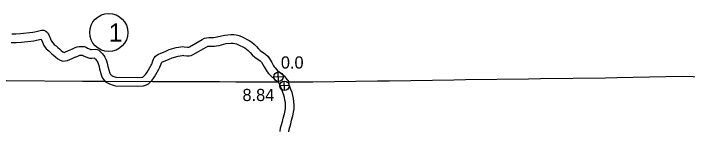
# Model space of a CAD drawing. Extents: x -939622 to -934222, y 1383701 to 1385301.
# Drawn here: x -936537.9 to -936467.9, y 1384785.4 to 1384797.5 of the extents above; entities that cross this region are included whole.
import ezdxf

# ---------------------------------------------------------------- set-up
doc = ezdxf.new("R2010")
doc.units = 0
for name, color, linetype in [('Level 10', 7, 'Continuous'), ('Level 2', 7, 'Continuous'), ('Level 25', 7, 'Continuous'), ('Level 26', 7, 'Continuous'), ('Level 27', 7, 'Continuous')]:
    doc.layers.add(name, color=color, linetype=linetype)

msp = doc.modelspace()

# ---------------------------------------------------------------- linework, layer by layer
at = {"layer": 'Level 10'}
for points in [[(-936538.058, 1384795.412), (-936537.63, 1384795.41), (-936537.151, 1384795.451), (-936535.885, 1384795.591), (-936535.659, 1384795.63), (-936534.982, 1384795.789), (-936534.725, 1384795.781), (-936534.521, 1384795.696), (-936534.353, 1384795.553), (-936534.269, 1384795.422), (-936534.205, 1384795.3), (-936534.057, 1384794.882), (-936533.947, 1384794.658), (-936533.808, 1384794.468), (-936533.645, 1384794.321), (-936533.446, 1384794.161), (-936533.268, 1384793.999), (-936533.11, 1384793.842), (-936532.941, 1384793.69), (-936532.775, 1384793.553), (-936532.693, 1384793.508), (-936532.627, 1384793.488), (-936532.622, 1384793.488), (-936532.542, 1384793.507), (-936532.157, 1384793.672), (-936531.824, 1384793.825)], [(-936538.058, 1384795.412), (-936537.63, 1384795.41), (-936537.151, 1384795.451), (-936535.885, 1384795.591), (-936535.659, 1384795.63), (-936534.982, 1384795.789), (-936534.725, 1384795.781), (-936534.521, 1384795.696), (-936534.353, 1384795.553), (-936534.269, 1384795.422), (-936534.205, 1384795.3), (-936534.057, 1384794.882), (-936533.947, 1384794.658), (-936533.808, 1384794.468), (-936533.645, 1384794.321), (-936533.446, 1384794.161), (-936533.268, 1384793.999), (-936533.11, 1384793.842), (-936532.941, 1384793.69), (-936532.775, 1384793.553), (-936532.693, 1384793.508), (-936532.627, 1384793.488), (-936532.622, 1384793.488), (-936532.542, 1384793.507), (-936532.157, 1384793.672), (-936531.824, 1384793.825)], [(-936531.821, 1384793.827), (-936531.472, 1384793.985), (-936531.259, 1384794.054), (-936531.067, 1384794.083), (-936530.945, 1384794.085), (-936530.797, 1384794.1), (-936530.553, 1384794.084), (-936530.342, 1384794.02), (-936530.19, 1384793.932), (-936529.93, 1384793.805), (-936529.905, 1384793.801), (-936529.777, 1384793.8), (-936529.396, 1384793.825), (-936529.205, 1384793.796), (-936529.032, 1384793.708), (-936528.901, 1384793.59), (-936528.694, 1384793.372), (-936528.517, 1384793.168), (-936528.393, 1384792.986), (-936528.305, 1384792.796), (-936528.24, 1384792.619), (-936528.16, 1384792.355), (-936528.077, 1384792.029), (-936527.881, 1384791.338), (-936527.844, 1384791.243), (-936527.799, 1384791.183), (-936527.754, 1384791.138), (-936527.686, 1384791.095), (-936527.56, 1384791.031), (-936527.27, 1384790.922), (-936527.185, 1384790.901), (-936524.987, 1384790.875), (-936524.551, 1384790.9), (-936524.457, 1384790.928), (-936524.397, 1384790.964), (-936524.3, 1384791.047), (-936524.173, 1384791.18), (-936524.077, 1384791.315), (-936524.014, 1384791.429), (-936523.856, 1384791.66), (-936523.573, 1384792.155), (-936523.512, 1384792.279), (-936523.406, 1384792.606), (-936523.339, 1384792.775), (-936523.266, 1384792.925), (-936523.135, 1384793.093), (-936522.988, 1384793.207), (-936522.839, 1384793.298), (-936522.667, 1384793.381), (-936522.071, 1384793.616), (-936521.709, 1384793.775), (-936520.979, 1384793.979), (-936520.51, 1384794.067), (-936520.353, 1384794.083), (-936520.174, 1384794.078), (-936519.813, 1384794.031), (-936519.716, 1384794.027), (-936519.688, 1384794.033), (-936519.62, 1384794.062), (-936518.299, 1384794.835), (-936518.062, 1384794.955), (-936517.859, 1384795.004), (-936517.601, 1384795.039), (-936517.075, 1384795.043), (-936516.92, 1384795.061), (-936516.73, 1384795.095)], [(-936516.757, 1384795.089), (-936515.951, 1384795.284), (-936515.304, 1384795.338), (-936515.015, 1384795.33), (-936514.774, 1384795.311), (-936514.492, 1384795.246), (-936514.22, 1384795.147), (-936513.412, 1384794.729), (-936513.144, 1384794.553), (-936512.91, 1384794.344), (-936512.666, 1384794.099), (-936512.452, 1384793.863), (-936512.268, 1384793.692), (-936511.71, 1384793.302), (-936511.446, 1384793.064), (-936511.079, 1384792.447), (-936510.886, 1384792.1), (-936510.809, 1384791.984), (-936510.723, 1384791.871), (-936510.52, 1384791.653), (-936510.237, 1384791.41), (-936510.113, 1384791.322)], [(-936538.123, 1384794.513), (-936537.594, 1384794.51), (-936537.063, 1384794.555), (-936535.758, 1384794.699), (-936535.479, 1384794.748), (-936535.003, 1384794.86), (-936534.888, 1384794.533), (-936534.72, 1384794.19), (-936534.48, 1384793.863), (-936534.229, 1384793.636), (-936534.032, 1384793.477), (-936533.889, 1384793.347), (-936533.728, 1384793.187), (-936533.528, 1384793.008), (-936533.281, 1384792.803), (-936533.044, 1384792.675), (-936532.749, 1384792.584), (-936532.503, 1384792.592), (-936532.26, 1384792.649), (-936531.792, 1384792.849), (-936531.447, 1384793.008)], [(-936531.45, 1384793.007), (-936531.147, 1384793.144), (-936531.052, 1384793.175), (-936530.991, 1384793.184), (-936530.891, 1384793.186), (-936530.78, 1384793.197), (-936530.715, 1384793.193), (-936530.703, 1384793.189), (-936530.613, 1384793.138), (-936530.21, 1384792.94), (-936529.986, 1384792.902), (-936529.751, 1384792.899), (-936529.502, 1384792.916), (-936529.361, 1384792.767), (-936529.231, 1384792.618), (-936529.179, 1384792.541), (-936529.138, 1384792.452), (-936529.094, 1384792.333), (-936529.027, 1384792.112), (-936528.946, 1384791.794), (-936528.735, 1384791.052), (-936528.638, 1384790.803), (-936528.48, 1384790.59), (-936528.318, 1384790.431), (-936528.132, 1384790.312), (-936527.921, 1384790.206), (-936527.541, 1384790.063), (-936527.303, 1384790.002), (-936524.967, 1384789.975), (-936524.391, 1384790.007), (-936524.091, 1384790.099), (-936523.871, 1384790.229), (-936523.681, 1384790.392), (-936523.478, 1384790.604), (-936523.314, 1384790.835), (-936523.246, 1384790.957), (-936523.093, 1384791.183), (-936522.778, 1384791.733), (-936522.676, 1384791.941), (-936522.559, 1384792.301), (-936522.515, 1384792.411), (-936522.499, 1384792.445), (-936522.495, 1384792.45), (-936522.476, 1384792.465), (-936522.407, 1384792.507), (-936522.306, 1384792.556), (-936521.725, 1384792.785), (-936521.406, 1384792.925), (-936520.774, 1384793.101), (-936520.381, 1384793.176), (-936520.32, 1384793.182), (-936520.245, 1384793.18), (-936519.889, 1384793.133), (-936519.645, 1384793.124), (-936519.421, 1384793.168), (-936519.214, 1384793.257), (-936517.868, 1384794.045), (-936517.749, 1384794.105), (-936517.693, 1384794.118), (-936517.537, 1384794.139), (-936517.022, 1384794.144), (-936516.792, 1384794.169), (-936516.572, 1384794.209)], [(-936516.545, 1384794.214), (-936515.807, 1384794.393), (-936515.279, 1384794.437), (-936515.062, 1384794.431), (-936514.912, 1384794.419), (-936514.747, 1384794.381), (-936514.581, 1384794.321), (-936513.867, 1384793.951), (-936513.693, 1384793.837), (-936513.53, 1384793.691), (-936513.319, 1384793.479), (-936513.093, 1384793.23), (-936512.836, 1384792.99), (-936512.271, 1384792.596), (-936512.15, 1384792.487), (-936511.859, 1384791.998), (-936511.656, 1384791.632), (-936511.542, 1384791.461), (-936511.412, 1384791.29), (-936511.146, 1384791.003), (-936510.479, 1384790.431)], [(-936510.113, 1384791.322), (-936510.006, 1384791.223), (-936509.875, 1384791.138), (-936509.752, 1384791.001), (-936509.62, 1384790.791), (-936509.293, 1384790.433)], [(-936509.921, 1384789.312), (-936510.04, 1384789.628), (-936510.138, 1384789.881), (-936510.381, 1384790.431)], [(-936509.079, 1384789.628), (-936509.199, 1384789.949), (-936509.307, 1384790.225), (-936509.398, 1384790.432)], [(-936510.192, 1384785.274), (-936510.163, 1384785.631), (-936510.073, 1384785.966), (-936509.96, 1384786.313), (-936509.887, 1384786.65), (-936509.761, 1384787.112), (-936509.686, 1384787.442), (-936509.649, 1384787.697), (-936509.642, 1384787.994), (-936509.66, 1384788.279), (-936509.704, 1384788.534), (-936509.755, 1384788.796), (-936509.822, 1384789.035), (-936509.924, 1384789.318)], [(-936509.293, 1384785.23), (-936509.272, 1384785.476), (-936509.21, 1384785.71), (-936509.089, 1384786.078), (-936509.012, 1384786.436), (-936508.887, 1384786.894), (-936508.8, 1384787.278), (-936508.751, 1384787.621), (-936508.741, 1384788.01), (-936508.764, 1384788.385), (-936508.819, 1384788.698), (-936508.879, 1384789.004), (-936508.964, 1384789.309), (-936509.076, 1384789.622)]]:
    msp.add_lwpolyline(points, dxfattribs=at)
at = {"layer": 'Level 2'}
for points in [[(-936509.398, 1384790.432), (-936506.813, 1384790.435), (-936500.081, 1384790.516), (-936498.86, 1384790.536), (-936492.161, 1384790.641), (-936490.955, 1384790.66), (-936484.427, 1384790.754), (-936483.176, 1384790.768), (-936476.44, 1384790.838), (-936475.246, 1384790.863), (-936468.464, 1384791.008), (-936467.324, 1384790.99), (-936460.82, 1384790.891)], [(-936509.293, 1384790.433), (-936506.813, 1384790.435), (-936500.081, 1384790.516), (-936498.86, 1384790.536), (-936492.161, 1384790.641), (-936490.955, 1384790.66), (-936484.427, 1384790.754), (-936483.176, 1384790.768), (-936476.44, 1384790.838), (-936475.246, 1384790.863), (-936468.464, 1384791.008), (-936467.324, 1384790.99), (-936460.82, 1384790.891)], [(-936572.224, 1384790.488), (-936568.222, 1384790.492), (-936568.042, 1384790.49), (-936560.257, 1384790.513), (-936552.319, 1384790.528), (-936546.555, 1384790.561), (-936546.492, 1384790.575), (-936538.67, 1384790.539), (-936538.572, 1384790.55), (-936530.728, 1384790.496), (-936530.638, 1384790.502), (-936528.402, 1384790.49)], [(-936572.224, 1384790.488), (-936568.222, 1384790.492), (-936568.042, 1384790.49), (-936560.257, 1384790.513), (-936552.319, 1384790.528), (-936546.555, 1384790.561), (-936546.492, 1384790.575), (-936538.67, 1384790.539), (-936538.572, 1384790.55), (-936530.728, 1384790.496), (-936530.638, 1384790.502), (-936522.726, 1384790.462), (-936522.645, 1384790.464), (-936516.493, 1384790.452)], [(-936523.467, 1384790.465), (-936522.726, 1384790.462), (-936522.645, 1384790.464), (-936516.493, 1384790.452)], [(-936516.493, 1384790.452), (-936514.811, 1384790.429), (-936514.787, 1384790.427), (-936510.479, 1384790.431)], [(-936516.493, 1384790.452), (-936514.811, 1384790.429), (-936514.787, 1384790.427), (-936510.381, 1384790.431)]]:
    msp.add_lwpolyline(points, dxfattribs=at)
at = {"layer": 'Level 26'}
for p, q in [((-936510.369, 1384790.473), (-936510.391, 1384791.449)), ((-936510.868, 1384790.95), (-936509.892, 1384790.972)), ((-936509.271, 1384790.029), (-936510.248, 1384790.007)), ((-936509.748, 1384789.53), (-936509.771, 1384790.506))]:
    msp.add_line(p, q, dxfattribs=at)
for centre in [(-936510.38, 1384790.961), (-936509.76, 1384790.018)]:
    msp.add_circle(centre, 0.488, dxfattribs=at)
at = {"layer": 'Level 27'}
msp.add_circle((-936527.992, 1384795.551), 1.98, dxfattribs=at)

# ---------------------------------------------------------------- texts
at = {"layer": 'Level 25'}
for s, p in [('0.0', (-936510.126, 1384791.806)), ('8.84', (-936514.111, 1384788.43))]:
    msp.add_text(s, height=1.2672, dxfattribs=at).set_placement(p)
at = {"layer": 'Level 27'}
msp.add_text('1', height=1.901, dxfattribs=at).set_placement((-936527.992, 1384794.601))

doc.saveas('drawing.dxf')
